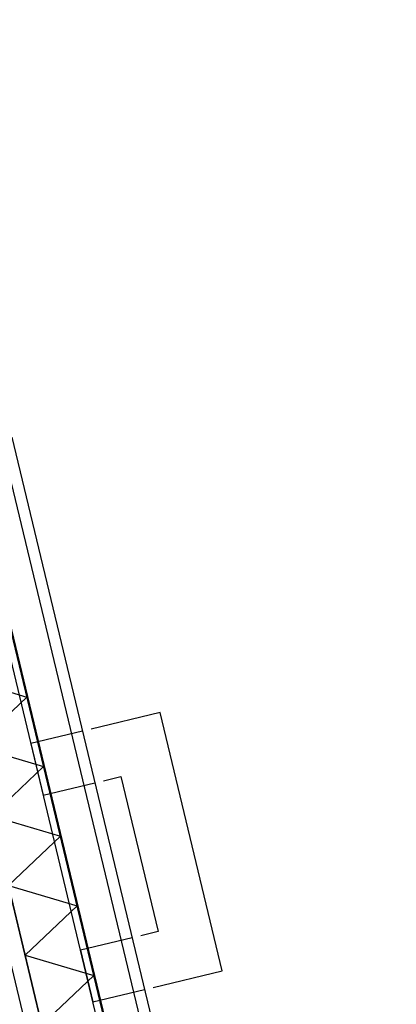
# Model space of a CAD drawing. Header units: millimetres. Extents: x 96940 to 101272, y 432237 to 434659.
# Tile 343 of 398: x 97307.571 to 97307.996, y 433596.263 to 433597.375. Entities that reach past the tile are written whole.
import ezdxf

# ---------------------------------------------------------------- set-up
doc = ezdxf.new("R2010")
doc.units = ezdxf.units.MM
for name, color, linetype in [('BL310---_BUKOZIJN', 1, 'Continuous'), ('R_BN_N_Kabels_en_leidingen_maatvoering', 1, 'Continuous'), ('R_BN_T_N_Eindpunt_Voorziening', 1, 'Continuous'), ('R_BN_T_N_Kokersysteem_Coordinaten', 1, 'Continuous')]:
    doc.layers.add(name, color=color, linetype=linetype)
doc.styles.get("Standard").update_dxf_attribs({"font": 'romans.shx'})
doc.dimstyles.new('RET 1-500', dxfattribs={"dimtxt": 1, "dimasz": 1, "dimexe": 0.3, "dimexo": 0, "dimgap": 0.3, "dimtad": 1, "dimdec": 3, "dimzin": 1, "dimtxsty": 'Standard', "dimcen": 0, "dimclrd": 1, "dimclre": 1, "dimclrt": 7, "dimaunit": 2, "dimadec": 4, "dimazin": 0, "dimtfac": 1, "dimtdec": 3, "dimtofl": 0, "dimtmove": 0, "dimatfit": 0, "dimfxl": 1, "dimarcsym": 0})

# ---------------------------------------------------------------- blocks, each defined once
blk = doc.blocks.new('PWK')
at = {"layer": 'BL310---_BUKOZIJN'}
for p, q in [((2500.000000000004, 3359.99999999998), (2500.000000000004, 3279.99999999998)), ((2800.000000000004, 3359.99999999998), (2500.000000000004, 3359.99999999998)), ((2800.000000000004, 3279.99999999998), (2800.000000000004, 3359.99999999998)), ((2560.000000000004, 3299.99999999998), (2740.000000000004, 3299.99999999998)), ((2560.000000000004, 3279.99999999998), (2560.000000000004, 3299.99999999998)), ((2740.000000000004, 3299.99999999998), (2740.000000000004, 3279.99999999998)), ((2158.880000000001, 3269.999999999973), (3141.119999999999, 3269.999999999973)), ((2500.000000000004, 3269.99999999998), (2500.000000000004, 3209.99999999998)), ((2560.000000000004, 3209.99999999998), (2560.000000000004, 3269.99999999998)), ((2740.000000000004, 3269.99999999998), (2740.000000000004, 3209.99999999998)), ((2800.000000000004, 3209.99999999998), (2800.000000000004, 3269.99999999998)), ((2158.880000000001, 3256.999999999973), (3141.119999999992, 3256.999999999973)), ((3150, 3219.000000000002), (2150.000000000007, 3219.000000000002)), ((3149.900000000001, 3218.000000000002), (2150.100000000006, 3218.000000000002)), ((2407.587113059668, 3147.999999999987), (2448.001631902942, 3217.999999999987)), ((2488.41615074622, 3147.999999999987), (2448.001631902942, 3217.999999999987)), ((2488.41615074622, 3147.999999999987), (2528.830669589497, 3217.999999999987)), ((2569.245188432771, 3147.999999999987), (2528.830669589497, 3217.999999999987)), ((2569.245188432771, 3147.999999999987), (2609.659707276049, 3217.999999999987)), ((2650.074226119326, 3147.999999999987), (2609.659707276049, 3217.999999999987)), ((2650.074226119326, 3147.999999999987), (2690.488744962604, 3217.999999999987)), ((2730.903263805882, 3147.999999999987), (2690.488744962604, 3217.999999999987)), ((2730.903263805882, 3147.999999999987), (2771.317782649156, 3217.999999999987)), ((2811.732301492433, 3147.999999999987), (2771.317782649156, 3217.999999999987)), ((3158.000000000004, 3210.000000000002), (2143.000000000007, 3209.999999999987)), ((2500.000000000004, 3209.99999999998), (2560.000000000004, 3209.99999999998)), ((2740.000000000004, 3209.99999999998), (2800.000000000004, 3209.99999999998)), ((2120.099999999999, 3147.899999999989), (3174.899999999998, 3147.900000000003)), ((3154.900000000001, 3148.400000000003), (2145.100000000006, 3148.399999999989)), ((3154.900000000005, 3148.000000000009), (2145.100000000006, 3147.999999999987)), ((2120.099999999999, 3129.899999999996), (3174.900000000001, 3129.900000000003))]:
    blk.add_line(p, q, dxfattribs=at)

msp = doc.modelspace()

# ---------------------------------------------------------------- linework, layer by layer
at = {"layer": 'R_BN_T_N_Eindpunt_Voorziening', "color": 1}
msp.add_lwpolyline([(97310.12119698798, 433598.8865171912, 0.25, 0.25, 0), (97307.03707707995, 433599.0902961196, 5, 5, 0)], format="xyseb", dxfattribs=at)

# ---------------------------------------------------------------- block references
at = {"layer": 'R_BN_T_N_Eindpunt_Voorziening', "color": 1, "xscale": 0.0009999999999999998, "yscale": 0.0009999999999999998, "zscale": 0.0009999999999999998, "rotation": 283.5038322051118}
msp.add_blockref('PWK', (97303.87849444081, 433598.2392052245), dxfattribs=at)

# ---------------------------------------------------------------- leaders
at = {"layer": 'R_BN_N_Kabels_en_leidingen_maatvoering', "color": 1, "annotation_type": 0, "has_hookline": 1, "hookline_direction": 0}
for points, text_width in [([(97301.34293597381, 433597.1907487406), (97313.19240906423, 433593.8319314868), (97313.49240906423, 433593.8319314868)], 10.42857142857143), ([(97301.63238949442, 433597.013501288), (97314.60033971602, 433589.6544065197), (97314.90033971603, 433589.6544065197)], 10.76190476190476)]:
    msp.add_leader(points, dimstyle='RET 1-500', override={"dimasz": 0.3, "dimexe": 0, "dimzin": 0, "dimtofl": 1, "dimatfit": 2}, dxfattribs=dict(at, text_width=text_width))
at = {"layer": 'R_BN_T_N_Kokersysteem_Coordinaten', "color": 7, "annotation_type": 0, "has_hookline": 1, "hookline_direction": 0}
for points, text_width in [([(97301.34293597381, 433597.1907487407), (97310.72505583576, 433606.3751009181), (97311.22505583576, 433606.3751009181)], 5.214285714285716), ([(97301.63238949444, 433597.013501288), (97310.06743831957, 433603.1174757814), (97310.56743831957, 433603.1174757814)], 5.38095238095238), ([(97303.32220550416, 433588.9583328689), (97311.22224217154, 433596.7523105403), (97311.72224217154, 433596.7523105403)], 5.357142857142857)]:
    msp.add_leader(points, dimstyle='RET 1-500', override={"dimasz": 0.5, "dimexe": 0, "dimzin": 0, "dimtofl": 1, "dimatfit": 2}, dxfattribs=dict(at, text_width=text_width))

doc.saveas('drawing.dxf')
